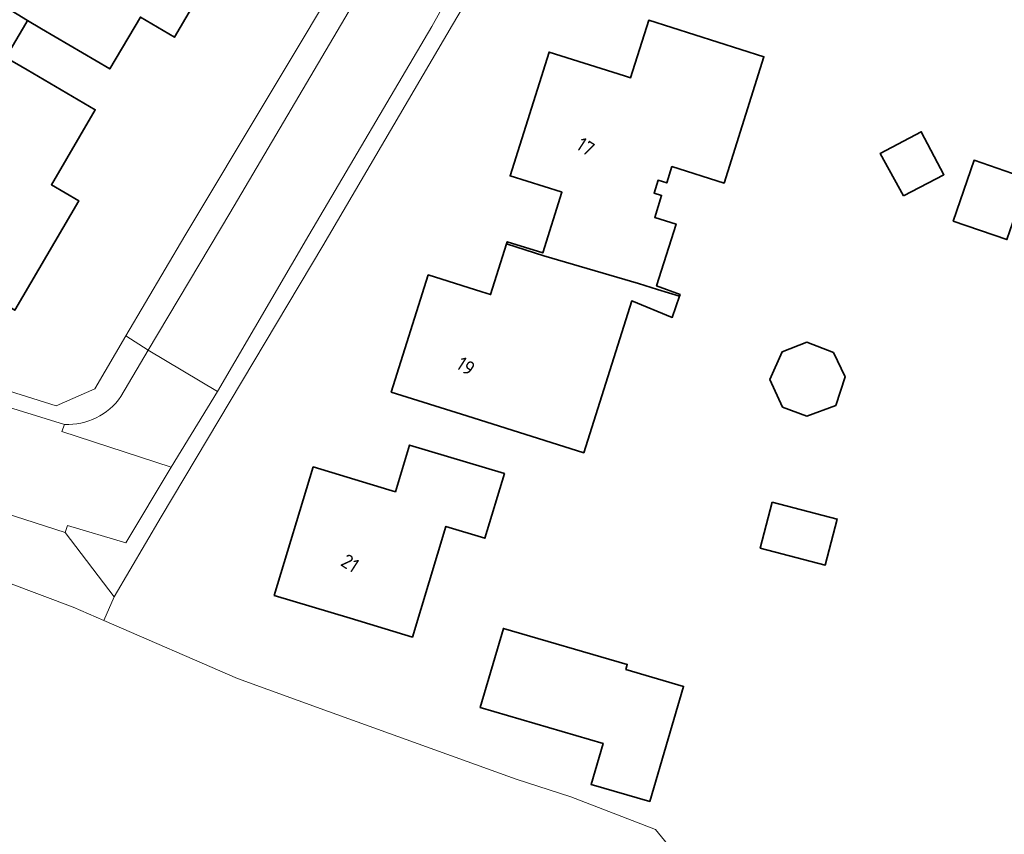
# Model space of a CAD drawing. Extents: x 184422 to 188298, y 343471 to 350189.
# Tile 350 of 513: x 186837 to 186899, y 348608 to 348660. Entities that reach past the tile are written whole.
import ezdxf
from ezdxf.enums import TextEntityAlignment as Align

# ---------------------------------------------------------------- set-up
doc = ezdxf.new("R2010")
doc.units = 0
for name, color, linetype, lineweight in [('B-WA-GR-BOUWLAND-GV', 252, 'Continuous', 13), ('B-WA-OG-TERREIN_ERF-GV', 252, 'Continuous', 18), ('B-WA-OG-WEG-GV', 252, 'Continuous', 18), ('B-WA-VH-VERHARDING_ASFALT-GV', 252, 'Continuous', 18), ('B-WA-VH-VERHARDING_BETONSTRAATSTEEN-GV', 252, 'Continuous', 18), ('B-WA-VH-VERHARDING_STRAATBAKSTEEN-GV', 252, 'Continuous', 18), ('B-WE-OG-BEBOUWING-GV', 250, 'Continuous', 35), ('B-WE-OG-BEBOUWING-T18', 10, 'Continuous', 18)]:
    doc.layers.add(name, color=color, linetype=linetype, lineweight=lineweight)
doc.styles.add('NLCS-ISO-M500-T18', font='NLCS-ISO.ttf', dxfattribs={"height": 0.9})

msp = doc.modelspace()

# ---------------------------------------------------------------- linework, layer by layer
at = {"layer": 'B-WA-GR-BOUWLAND-GV', "flags": 128}
msp.add_lwpolyline([(186887.541, 348595.709), (186877.084, 348608.488), (186871.728, 348610.557), (186868.278, 348611.676), (186856.434, 348615.951), (186850.683, 348618.026), (186842.237, 348621.685), (186840.3, 348622.524), (186824.119, 348628.609), (186810.309, 348631.507), (186794.486, 348632.975), (186785.761, 348633.071), (186774.748, 348632.843), (186766.812, 348631.666), (186763.16, 348631.348), (186760.144, 348629.919), (186758.418, 348625.474), (186757.922, 348622.299), (186757.604, 348616.267), (186758.001, 348610.393), (186758.001, 348606.98)], dxfattribs=at)
msp.add_lwpolyline([(186887.541, 348595.709), (186877.084, 348608.488), (186871.728, 348610.557), (186868.278, 348611.676), (186856.434, 348615.951), (186850.683, 348618.026), (186842.237, 348621.685), (186840.3, 348622.524), (186824.119, 348628.609), (186810.309, 348631.507), (186794.486, 348632.975), (186785.761, 348633.071), (186774.748, 348632.843), (186766.812, 348631.666), (186763.16, 348631.348), (186760.144, 348629.919), (186758.418, 348625.474), (186757.922, 348622.299), (186757.604, 348616.267), (186758.001, 348610.393), (186758.001, 348606.98)], dxfattribs=at)
msp.add_lwpolyline([(186887.541, 348595.709), (186877.084, 348608.488), (186871.728, 348610.557), (186868.278, 348611.676), (186856.434, 348615.951), (186850.683, 348618.026), (186842.237, 348621.685), (186840.3, 348622.524), (186824.119, 348628.609), (186810.309, 348631.507), (186794.486, 348632.975), (186785.761, 348633.071), (186774.748, 348632.843), (186766.812, 348631.666), (186763.16, 348631.348), (186760.144, 348629.919), (186758.418, 348625.474), (186757.922, 348622.299), (186757.604, 348616.267), (186758.001, 348610.393), (186758.001, 348606.98)], dxfattribs=at)
at = {"layer": 'B-WA-OG-TERREIN_ERF-GV', "flags": 128}
for points in [[(186812.748, 348641.644), (186817.903, 348640.499), (186818.076, 348641.28), (186820.683, 348640.608), (186830.362, 348638.036), (186839.227, 348635.251), (186841.673, 348636.33), (186843.636, 348639.667), (186847.356, 348645.991), (186857.949, 348663.674), (186857.907, 348663.7), (186870.801, 348685.675), (186879.821, 348700.919), (186899.367, 348733.953)], [(186812.748, 348641.644), (186817.903, 348640.499), (186818.076, 348641.28), (186820.683, 348640.608), (186830.362, 348638.036), (186839.227, 348635.251), (186841.673, 348636.33), (186843.636, 348639.667), (186847.356, 348645.991), (186857.949, 348663.674), (186857.907, 348663.7), (186870.801, 348685.675), (186879.821, 348700.919), (186899.367, 348733.953)], [(186812.748, 348641.644), (186817.903, 348640.499), (186818.076, 348641.28), (186820.683, 348640.608), (186830.362, 348638.036), (186839.227, 348635.251), (186841.673, 348636.33), (186843.636, 348639.667), (186847.356, 348645.991), (186857.949, 348663.674), (186857.907, 348663.7), (186870.801, 348685.675), (186879.821, 348700.919), (186899.367, 348733.953)], [(186882.722, 348690.177), (186882.549, 348690.278), (186882.529, 348690.244), (186877.645, 348681.888), (186871.95, 348672.296), (186864.265, 348659.318), (186856.078, 348645.352), (186845.861, 348628.239), (186842.885, 348623.181), (186842.237, 348621.685), (186850.683, 348618.026), (186856.434, 348615.951), (186868.278, 348611.676), (186871.728, 348610.557), (186877.084, 348608.488), (186887.541, 348595.709), (186904.131, 348590.787)], [(186882.722, 348690.177), (186882.549, 348690.278), (186882.529, 348690.244), (186877.645, 348681.888), (186871.95, 348672.296), (186864.265, 348659.318), (186856.078, 348645.352), (186845.861, 348628.239), (186842.885, 348623.181), (186842.237, 348621.685), (186850.683, 348618.026), (186856.434, 348615.951), (186868.278, 348611.676), (186871.728, 348610.557), (186877.084, 348608.488), (186887.541, 348595.709), (186904.131, 348590.787)], [(186882.722, 348690.177), (186882.549, 348690.278), (186882.529, 348690.244), (186877.645, 348681.888), (186871.95, 348672.296), (186864.265, 348659.318), (186856.078, 348645.352), (186845.861, 348628.239), (186842.885, 348623.181), (186842.237, 348621.685), (186850.683, 348618.026), (186856.434, 348615.951), (186868.278, 348611.676), (186871.728, 348610.557), (186877.084, 348608.488), (186887.541, 348595.709), (186904.131, 348590.787)], [(186834.791, 348661.213), (186838.841, 348667.913), (186839.958, 348667.279), (186841.792, 348670.314), (186846.269, 348667.698), (186850.586, 348665.175), (186846.702, 348658.531), (186844.552, 348659.809), (186842.614, 348656.528), (186838.309, 348659.071), (186837.425, 348659.593), (186837.31, 348659.396), (186836.059, 348657.262), (186837.389, 348656.483), (186841.703, 348653.956), (186838.926, 348649.216), (186840.654, 348648.208), (186836.617, 348641.289)], [(186834.791, 348661.213), (186838.841, 348667.913), (186839.958, 348667.279), (186841.792, 348670.314), (186846.269, 348667.698), (186850.586, 348665.175), (186846.702, 348658.531), (186844.552, 348659.809), (186842.614, 348656.528), (186838.309, 348659.071), (186837.425, 348659.593), (186837.31, 348659.396), (186836.059, 348657.262), (186837.389, 348656.483), (186841.703, 348653.956), (186838.926, 348649.216), (186840.654, 348648.208), (186836.617, 348641.289)], [(186834.791, 348661.213), (186838.841, 348667.913), (186839.958, 348667.279), (186841.792, 348670.314), (186846.269, 348667.698), (186850.586, 348665.175), (186846.702, 348658.531), (186844.552, 348659.809), (186842.614, 348656.528), (186838.309, 348659.071), (186837.425, 348659.593), (186837.31, 348659.396), (186836.059, 348657.262), (186837.389, 348656.483), (186841.703, 348653.956), (186838.926, 348649.216), (186840.654, 348648.208), (186836.617, 348641.289)]]:
    msp.add_lwpolyline(points, dxfattribs=at)
for points in [[(186867.675, 348645.487), (186867.717, 348645.619), (186869.958, 348644.912), (186871.167, 348648.741), (186871.117, 348648.758), (186867.892, 348649.773), (186870.354, 348657.595), (186875.123, 348656.094), (186875.502, 348655.975), (186876.654, 348659.601), (186883.931, 348657.304), (186881.411, 348649.321), (186878.112, 348650.362), (186877.787, 348649.332), (186877.248, 348649.502), (186876.992, 348648.691), (186877.469, 348648.54), (186877.033, 348647.157), (186878.38, 348646.732), (186877.148, 348642.829), (186878.632, 348642.291), (186878.592, 348642.173), (186878.141, 348640.836), (186875.577, 348641.874), (186872.547, 348632.286), (186865.158, 348634.618), (186860.39, 348636.123), (186862.726, 348643.525), (186866.112, 348642.456), (186866.664, 348642.282)], [(186867.675, 348645.487), (186867.717, 348645.619), (186869.958, 348644.912), (186871.167, 348648.741), (186871.117, 348648.758), (186867.892, 348649.773), (186870.354, 348657.595), (186875.123, 348656.094), (186875.502, 348655.975), (186876.654, 348659.601), (186883.931, 348657.304), (186881.411, 348649.321), (186878.112, 348650.362), (186877.787, 348649.332), (186877.248, 348649.502), (186876.992, 348648.691), (186877.469, 348648.54), (186877.033, 348647.157), (186878.38, 348646.732), (186877.148, 348642.829), (186878.632, 348642.291), (186878.592, 348642.173), (186878.141, 348640.836), (186875.577, 348641.874), (186872.547, 348632.286), (186865.158, 348634.618), (186860.39, 348636.123), (186862.726, 348643.525), (186866.112, 348642.456), (186866.664, 348642.282)], [(186867.675, 348645.487), (186867.717, 348645.619), (186869.958, 348644.912), (186871.167, 348648.741), (186871.117, 348648.758), (186867.892, 348649.773), (186870.354, 348657.595), (186875.123, 348656.094), (186875.502, 348655.975), (186876.654, 348659.601), (186883.931, 348657.304), (186881.411, 348649.321), (186878.112, 348650.362), (186877.787, 348649.332), (186877.248, 348649.502), (186876.992, 348648.691), (186877.469, 348648.54), (186877.033, 348647.157), (186878.38, 348646.732), (186877.148, 348642.829), (186878.632, 348642.291), (186878.592, 348642.173), (186878.141, 348640.836), (186875.577, 348641.874), (186872.547, 348632.286), (186865.158, 348634.618), (186860.39, 348636.123), (186862.726, 348643.525), (186866.112, 348642.456), (186866.664, 348642.282)], [(186897.202, 348650.763), (186900.599, 348649.596), (186899.277, 348645.748), (186895.88, 348646.915)], [(186897.202, 348650.763), (186900.599, 348649.596), (186899.277, 348645.748), (186895.88, 348646.915)], [(186897.202, 348650.763), (186900.599, 348649.596), (186899.277, 348645.748), (186895.88, 348646.915)], [(186860.242, 348629.948), (186860.654, 348629.823), (186861.545, 348632.775), (186867.535, 348630.967), (186866.305, 348626.892), (186863.842, 348627.635), (186861.731, 348620.642), (186857.791, 348621.831), (186853.004, 348623.276), (186855.455, 348631.393)], [(186860.242, 348629.948), (186860.654, 348629.823), (186861.545, 348632.775), (186867.535, 348630.967), (186866.305, 348626.892), (186863.842, 348627.635), (186861.731, 348620.642), (186857.791, 348621.831), (186853.004, 348623.276), (186855.455, 348631.393)], [(186860.242, 348629.948), (186860.654, 348629.823), (186861.545, 348632.775), (186867.535, 348630.967), (186866.305, 348626.892), (186863.842, 348627.635), (186861.731, 348620.642), (186857.791, 348621.831), (186853.004, 348623.276), (186855.455, 348631.393)], [(186875.198, 348618.592), (186878.853, 348617.527), (186877.887, 348614.211), (186876.721, 348610.261), (186873.016, 348611.34), (186873.771, 348613.932), (186866.016, 348616.191), (186867.474, 348621.195), (186875.293, 348618.917)], [(186875.198, 348618.592), (186878.853, 348617.527), (186877.887, 348614.211), (186876.721, 348610.261), (186873.016, 348611.34), (186873.771, 348613.932), (186866.016, 348616.191), (186867.474, 348621.195), (186875.293, 348618.917)], [(186875.198, 348618.592), (186878.853, 348617.527), (186877.887, 348614.211), (186876.721, 348610.261), (186873.016, 348611.34), (186873.771, 348613.932), (186866.016, 348616.191), (186867.474, 348621.195), (186875.293, 348618.917)]]:
    msp.add_lwpolyline(points, close=True, dxfattribs=at)
at = {"layer": 'B-WA-OG-WEG-GV', "flags": 128}
msp.add_lwpolyline([(186790.226, 348508.885), (186773.545, 348550.531), (186768.717, 348562.768), (186764.719, 348575.51), (186759.575, 348595.17), (186758.001, 348606.98), (186758.001, 348610.393), (186757.604, 348616.267), (186757.922, 348622.299), (186758.418, 348625.474), (186760.144, 348629.919), (186763.16, 348631.348), (186766.812, 348631.666), (186774.748, 348632.843), (186785.761, 348633.071), (186794.486, 348632.975), (186810.309, 348631.507), (186824.119, 348628.609), (186840.3, 348622.524), (186842.237, 348621.685), (186842.885, 348623.181), (186839.802, 348627.252), (186832.127, 348629.705)], dxfattribs=at)
msp.add_lwpolyline([(186790.226, 348508.885), (186773.545, 348550.531), (186768.717, 348562.768), (186764.719, 348575.51), (186759.575, 348595.17), (186758.001, 348606.98), (186758.001, 348610.393), (186757.604, 348616.267), (186757.922, 348622.299), (186758.418, 348625.474), (186760.144, 348629.919), (186763.16, 348631.348), (186766.812, 348631.666), (186774.748, 348632.843), (186785.761, 348633.071), (186794.486, 348632.975), (186810.309, 348631.507), (186824.119, 348628.609), (186840.3, 348622.524), (186842.237, 348621.685), (186842.885, 348623.181), (186839.802, 348627.252), (186832.127, 348629.705)], dxfattribs=at)
msp.add_lwpolyline([(186790.226, 348508.885), (186773.545, 348550.531), (186768.717, 348562.768), (186764.719, 348575.51), (186759.575, 348595.17), (186758.001, 348606.98), (186758.001, 348610.393), (186757.604, 348616.267), (186757.922, 348622.299), (186758.418, 348625.474), (186760.144, 348629.919), (186763.16, 348631.348), (186766.812, 348631.666), (186774.748, 348632.843), (186785.761, 348633.071), (186794.486, 348632.975), (186810.309, 348631.507), (186824.119, 348628.609), (186840.3, 348622.524), (186842.237, 348621.685), (186842.885, 348623.181), (186839.802, 348627.252), (186832.127, 348629.705)], dxfattribs=at)
at = {"layer": 'B-WA-VH-VERHARDING_ASFALT-GV', "flags": 128}
msp.add_lwpolyline([(186845.035, 348638.768), (186849.409, 348636.148), (186855.192, 348646.035), (186862.945, 348659.201), (186863.859, 348660.832), (186881.677, 348690.986), (186885.73, 348697.612), (186881.764, 348699.827), (186858.889, 348661.131), (186858.436, 348661.4), (186850.191, 348647.413)], close=True, dxfattribs=at)
msp.add_lwpolyline([(186845.035, 348638.768), (186849.409, 348636.148), (186855.192, 348646.035), (186862.945, 348659.201), (186863.859, 348660.832), (186881.677, 348690.986), (186885.73, 348697.612), (186881.764, 348699.827), (186858.889, 348661.131), (186858.436, 348661.4), (186850.191, 348647.413)], close=True, dxfattribs=at)
msp.add_lwpolyline([(186845.035, 348638.768), (186849.409, 348636.148), (186855.192, 348646.035), (186862.945, 348659.201), (186863.859, 348660.832), (186881.677, 348690.986), (186885.73, 348697.612), (186881.764, 348699.827), (186858.889, 348661.131), (186858.436, 348661.4), (186850.191, 348647.413)], close=True, dxfattribs=at)
for points in [[(186839.761, 348634.081), (186831.221, 348636.714), (186823.091, 348639.136), (186817.903, 348640.499), (186812.748, 348641.644)], [(186839.761, 348634.081), (186831.221, 348636.714), (186823.091, 348639.136), (186817.903, 348640.499), (186812.748, 348641.644)], [(186839.761, 348634.081), (186831.221, 348636.714), (186823.091, 348639.136), (186817.903, 348640.499), (186812.748, 348641.644)], [(186832.127, 348629.705), (186839.802, 348627.252), (186839.941, 348627.699), (186843.624, 348626.602), (186846.499, 348631.384), (186839.584, 348633.624), (186839.761, 348634.081)], [(186832.127, 348629.705), (186839.802, 348627.252), (186839.941, 348627.699), (186843.624, 348626.602), (186846.499, 348631.384), (186839.584, 348633.624), (186839.761, 348634.081)], [(186832.127, 348629.705), (186839.802, 348627.252), (186839.941, 348627.699), (186843.624, 348626.602), (186846.499, 348631.384), (186839.584, 348633.624), (186839.761, 348634.081)]]:
    msp.add_lwpolyline(points, dxfattribs=at)
at = {"layer": 'B-WA-VH-VERHARDING_BETONSTRAATSTEEN-GV', "flags": 128}
for points in [[(186839.584, 348633.624), (186846.499, 348631.384), (186849.409, 348636.148), (186845.035, 348638.768), (186843.317, 348635.832)], [(186839.584, 348633.624), (186846.499, 348631.384), (186849.409, 348636.148), (186845.035, 348638.768), (186843.317, 348635.832)], [(186839.584, 348633.624), (186846.499, 348631.384), (186849.409, 348636.148), (186845.035, 348638.768), (186843.317, 348635.832)], [(186839.761, 348634.081), (186839.584, 348633.624)], [(186839.761, 348634.081), (186839.584, 348633.624)], [(186839.761, 348634.081), (186839.584, 348633.624)]]:
    msp.add_lwpolyline(points, dxfattribs=at)
at = {"layer": 'B-WA-VH-VERHARDING_BETONSTRAATSTEEN-GV'}
msp.add_lwpolyline([(186843.317, 348635.832, -0.25725), (186839.761, 348634.081)], format="xyb", dxfattribs=at)
msp.add_lwpolyline([(186843.317, 348635.832, -0.25725), (186839.761, 348634.081)], format="xyb", dxfattribs=at)
msp.add_lwpolyline([(186843.317, 348635.832, -0.25725), (186839.761, 348634.081)], format="xyb", dxfattribs=at)
at = {"layer": 'B-WA-VH-VERHARDING_STRAATBAKSTEEN-GV', "flags": 128}
for points in [[(186843.636, 348639.667), (186845.035, 348638.768), (186850.191, 348647.413), (186858.436, 348661.4), (186858.889, 348661.131), (186881.764, 348699.827), (186879.821, 348700.919), (186870.801, 348685.675), (186857.907, 348663.7), (186857.949, 348663.674), (186847.356, 348645.991)], [(186843.636, 348639.667), (186845.035, 348638.768), (186850.191, 348647.413), (186858.436, 348661.4), (186858.889, 348661.131), (186881.764, 348699.827), (186879.821, 348700.919), (186870.801, 348685.675), (186857.907, 348663.7), (186857.949, 348663.674), (186847.356, 348645.991)], [(186843.636, 348639.667), (186845.035, 348638.768), (186850.191, 348647.413), (186858.436, 348661.4), (186858.889, 348661.131), (186881.764, 348699.827), (186879.821, 348700.919), (186870.801, 348685.675), (186857.907, 348663.7), (186857.949, 348663.674), (186847.356, 348645.991)], [(186849.409, 348636.148), (186846.499, 348631.384), (186843.624, 348626.602), (186839.941, 348627.699), (186839.802, 348627.252), (186842.885, 348623.181), (186845.861, 348628.239), (186856.078, 348645.352), (186864.265, 348659.318), (186871.95, 348672.296), (186877.645, 348681.888), (186882.529, 348690.244), (186881.677, 348690.986), (186863.859, 348660.832), (186862.945, 348659.201), (186855.192, 348646.035)], [(186849.409, 348636.148), (186846.499, 348631.384), (186843.624, 348626.602), (186839.941, 348627.699), (186839.802, 348627.252), (186842.885, 348623.181), (186845.861, 348628.239), (186856.078, 348645.352), (186864.265, 348659.318), (186871.95, 348672.296), (186877.645, 348681.888), (186882.529, 348690.244), (186881.677, 348690.986), (186863.859, 348660.832), (186862.945, 348659.201), (186855.192, 348646.035)], [(186849.409, 348636.148), (186846.499, 348631.384), (186843.624, 348626.602), (186839.941, 348627.699), (186839.802, 348627.252), (186842.885, 348623.181), (186845.861, 348628.239), (186856.078, 348645.352), (186864.265, 348659.318), (186871.95, 348672.296), (186877.645, 348681.888), (186882.529, 348690.244), (186881.677, 348690.986), (186863.859, 348660.832), (186862.945, 348659.201), (186855.192, 348646.035)]]:
    msp.add_lwpolyline(points, close=True, dxfattribs=at)
for points in [[(186843.317, 348635.832), (186845.035, 348638.768), (186843.636, 348639.667), (186841.673, 348636.33), (186839.227, 348635.251), (186830.362, 348638.036), (186820.683, 348640.608), (186818.076, 348641.28), (186817.903, 348640.499)], [(186843.317, 348635.832), (186845.035, 348638.768), (186843.636, 348639.667), (186841.673, 348636.33), (186839.227, 348635.251), (186830.362, 348638.036), (186820.683, 348640.608), (186818.076, 348641.28), (186817.903, 348640.499)], [(186843.317, 348635.832), (186845.035, 348638.768), (186843.636, 348639.667), (186841.673, 348636.33), (186839.227, 348635.251), (186830.362, 348638.036), (186820.683, 348640.608), (186818.076, 348641.28), (186817.903, 348640.499)], [(186817.903, 348640.499), (186823.091, 348639.136), (186831.221, 348636.714), (186839.761, 348634.081)], [(186817.903, 348640.499), (186823.091, 348639.136), (186831.221, 348636.714), (186839.761, 348634.081)], [(186817.903, 348640.499), (186823.091, 348639.136), (186831.221, 348636.714), (186839.761, 348634.081)]]:
    msp.add_lwpolyline(points, dxfattribs=at)
at = {"layer": 'B-WA-VH-VERHARDING_STRAATBAKSTEEN-GV'}
msp.add_lwpolyline([(186839.761, 348634.081, 0.25725), (186843.317, 348635.832)], format="xyb", dxfattribs=at)
msp.add_lwpolyline([(186839.761, 348634.081, 0.25725), (186843.317, 348635.832)], format="xyb", dxfattribs=at)
msp.add_lwpolyline([(186839.761, 348634.081, 0.25725), (186843.317, 348635.832)], format="xyb", dxfattribs=at)
at = {"layer": 'B-WE-OG-BEBOUWING-GV', "flags": 128}
for points in [[(186834.791, 348661.213), (186837.425, 348659.593), (186838.309, 348659.071), (186842.614, 348656.528), (186844.552, 348659.809), (186846.702, 348658.531), (186850.586, 348665.175), (186846.269, 348667.698), (186841.792, 348670.314), (186839.958, 348667.279), (186838.841, 348667.913)], [(186834.791, 348661.213), (186837.425, 348659.593), (186838.309, 348659.071), (186842.614, 348656.528), (186844.552, 348659.809), (186846.702, 348658.531), (186850.586, 348665.175), (186846.269, 348667.698), (186841.792, 348670.314), (186839.958, 348667.279), (186838.841, 348667.913)], [(186834.791, 348661.213), (186837.425, 348659.593), (186838.309, 348659.071), (186842.614, 348656.528), (186844.552, 348659.809), (186846.702, 348658.531), (186850.586, 348665.175), (186846.269, 348667.698), (186841.792, 348670.314), (186839.958, 348667.279), (186838.841, 348667.913)], [(186837.425, 348659.593), (186834.791, 348661.213), (186833.856, 348661.77), (186826.952, 348665.818), (186826.792, 348665.545), (186823.834, 348660.501), (186833.271, 348654.967), (186830.688, 348650.562), (186828.159, 348646.249), (186829.26, 348645.603), (186827.734, 348643.032), (186830.86, 348641.27), (186832.336, 348643.8), (186836.617, 348641.289), (186840.654, 348648.208), (186838.926, 348649.216), (186841.703, 348653.956), (186837.389, 348656.483), (186836.059, 348657.262), (186837.31, 348659.396)], [(186837.425, 348659.593), (186834.791, 348661.213), (186833.856, 348661.77), (186826.952, 348665.818), (186826.792, 348665.545), (186823.834, 348660.501), (186833.271, 348654.967), (186830.688, 348650.562), (186828.159, 348646.249), (186829.26, 348645.603), (186827.734, 348643.032), (186830.86, 348641.27), (186832.336, 348643.8), (186836.617, 348641.289), (186840.654, 348648.208), (186838.926, 348649.216), (186841.703, 348653.956), (186837.389, 348656.483), (186836.059, 348657.262), (186837.31, 348659.396)], [(186837.425, 348659.593), (186834.791, 348661.213), (186833.856, 348661.77), (186826.952, 348665.818), (186826.792, 348665.545), (186823.834, 348660.501), (186833.271, 348654.967), (186830.688, 348650.562), (186828.159, 348646.249), (186829.26, 348645.603), (186827.734, 348643.032), (186830.86, 348641.27), (186832.336, 348643.8), (186836.617, 348641.289), (186840.654, 348648.208), (186838.926, 348649.216), (186841.703, 348653.956), (186837.389, 348656.483), (186836.059, 348657.262), (186837.31, 348659.396)], [(186878.632, 348642.291), (186877.148, 348642.829), (186878.38, 348646.732), (186877.033, 348647.157), (186877.469, 348648.54), (186876.992, 348648.691), (186877.248, 348649.502), (186877.787, 348649.332), (186878.112, 348650.362), (186881.411, 348649.321), (186883.931, 348657.304), (186876.654, 348659.601), (186875.502, 348655.975), (186875.123, 348656.094), (186870.354, 348657.595), (186867.892, 348649.773), (186871.117, 348648.758), (186871.167, 348648.741), (186869.958, 348644.912), (186867.717, 348645.619), (186867.675, 348645.487), (186870.029, 348644.731), (186876.01, 348642.968), (186877.205, 348642.593), (186878.592, 348642.173)], [(186878.632, 348642.291), (186877.148, 348642.829), (186878.38, 348646.732), (186877.033, 348647.157), (186877.469, 348648.54), (186876.992, 348648.691), (186877.248, 348649.502), (186877.787, 348649.332), (186878.112, 348650.362), (186881.411, 348649.321), (186883.931, 348657.304), (186876.654, 348659.601), (186875.502, 348655.975), (186875.123, 348656.094), (186870.354, 348657.595), (186867.892, 348649.773), (186871.117, 348648.758), (186871.167, 348648.741), (186869.958, 348644.912), (186867.717, 348645.619), (186867.675, 348645.487), (186870.029, 348644.731), (186876.01, 348642.968), (186877.205, 348642.593), (186878.592, 348642.173)], [(186878.632, 348642.291), (186877.148, 348642.829), (186878.38, 348646.732), (186877.033, 348647.157), (186877.469, 348648.54), (186876.992, 348648.691), (186877.248, 348649.502), (186877.787, 348649.332), (186878.112, 348650.362), (186881.411, 348649.321), (186883.931, 348657.304), (186876.654, 348659.601), (186875.502, 348655.975), (186875.123, 348656.094), (186870.354, 348657.595), (186867.892, 348649.773), (186871.117, 348648.758), (186871.167, 348648.741), (186869.958, 348644.912), (186867.717, 348645.619), (186867.675, 348645.487), (186870.029, 348644.731), (186876.01, 348642.968), (186877.205, 348642.593), (186878.592, 348642.173)], [(186892.744, 348648.507), (186895.292, 348649.852), (186893.862, 348652.562), (186891.271, 348651.195)], [(186892.744, 348648.507), (186895.292, 348649.852), (186893.862, 348652.562), (186891.271, 348651.195)], [(186892.744, 348648.507), (186895.292, 348649.852), (186893.862, 348652.562), (186891.271, 348651.195)], [(186895.88, 348646.915), (186899.277, 348645.748), (186900.599, 348649.596), (186897.202, 348650.763)], [(186895.88, 348646.915), (186899.277, 348645.748), (186900.599, 348649.596), (186897.202, 348650.763)], [(186895.88, 348646.915), (186899.277, 348645.748), (186900.599, 348649.596), (186897.202, 348650.763)], [(186878.592, 348642.173), (186877.205, 348642.593), (186876.01, 348642.968), (186870.029, 348644.731), (186867.675, 348645.487), (186866.664, 348642.282), (186866.112, 348642.456), (186862.726, 348643.525), (186860.39, 348636.123), (186865.158, 348634.618), (186872.547, 348632.286), (186875.577, 348641.874), (186878.141, 348640.836)], [(186878.592, 348642.173), (186877.205, 348642.593), (186876.01, 348642.968), (186870.029, 348644.731), (186867.675, 348645.487), (186866.664, 348642.282), (186866.112, 348642.456), (186862.726, 348643.525), (186860.39, 348636.123), (186865.158, 348634.618), (186872.547, 348632.286), (186875.577, 348641.874), (186878.141, 348640.836)], [(186878.592, 348642.173), (186877.205, 348642.593), (186876.01, 348642.968), (186870.029, 348644.731), (186867.675, 348645.487), (186866.664, 348642.282), (186866.112, 348642.456), (186862.726, 348643.525), (186860.39, 348636.123), (186865.158, 348634.618), (186872.547, 348632.286), (186875.577, 348641.874), (186878.141, 348640.836)], [(186888.312, 348638.623), (186886.643, 348639.27), (186885.073, 348638.653), (186884.303, 348636.905), (186885.11, 348635.175), (186886.639, 348634.593), (186888.458, 348635.278), (186889.064, 348637.092)], [(186888.312, 348638.623), (186886.643, 348639.27), (186885.073, 348638.653), (186884.303, 348636.905), (186885.11, 348635.175), (186886.639, 348634.593), (186888.458, 348635.278), (186889.064, 348637.092)], [(186888.312, 348638.623), (186886.643, 348639.27), (186885.073, 348638.653), (186884.303, 348636.905), (186885.11, 348635.175), (186886.639, 348634.593), (186888.458, 348635.278), (186889.064, 348637.092)], [(186855.455, 348631.393), (186853.004, 348623.276), (186857.791, 348621.831), (186861.731, 348620.642), (186863.842, 348627.635), (186866.305, 348626.892), (186867.535, 348630.967), (186861.545, 348632.775), (186860.654, 348629.823), (186860.242, 348629.948)], [(186855.455, 348631.393), (186853.004, 348623.276), (186857.791, 348621.831), (186861.731, 348620.642), (186863.842, 348627.635), (186866.305, 348626.892), (186867.535, 348630.967), (186861.545, 348632.775), (186860.654, 348629.823), (186860.242, 348629.948)], [(186855.455, 348631.393), (186853.004, 348623.276), (186857.791, 348621.831), (186861.731, 348620.642), (186863.842, 348627.635), (186866.305, 348626.892), (186867.535, 348630.967), (186861.545, 348632.775), (186860.654, 348629.823), (186860.242, 348629.948)], [(186884.45, 348629.171), (186883.69, 348626.262), (186887.801, 348625.187), (186888.562, 348628.096)], [(186884.45, 348629.171), (186883.69, 348626.262), (186887.801, 348625.187), (186888.562, 348628.096)], [(186884.45, 348629.171), (186883.69, 348626.262), (186887.801, 348625.187), (186888.562, 348628.096)], [(186875.198, 348618.592), (186875.293, 348618.917), (186867.474, 348621.195), (186866.016, 348616.191), (186873.771, 348613.932), (186873.016, 348611.34), (186876.721, 348610.261), (186877.887, 348614.211), (186878.853, 348617.527)], [(186875.198, 348618.592), (186875.293, 348618.917), (186867.474, 348621.195), (186866.016, 348616.191), (186873.771, 348613.932), (186873.016, 348611.34), (186876.721, 348610.261), (186877.887, 348614.211), (186878.853, 348617.527)], [(186875.198, 348618.592), (186875.293, 348618.917), (186867.474, 348621.195), (186866.016, 348616.191), (186873.771, 348613.932), (186873.016, 348611.34), (186876.721, 348610.261), (186877.887, 348614.211), (186878.853, 348617.527)]]:
    msp.add_lwpolyline(points, close=True, dxfattribs=at)

# ---------------------------------------------------------------- texts
at = {"layer": 'B-WE-OG-BEBOUWING-T18', "style": 'NLCS-ISO-M500-T18'}
for s, p in [('17', (186872.667, 348651.621)), ('17', (186872.667, 348651.621)), ('17', (186872.667, 348651.621)), ('19', (186865.1, 348637.758)), ('19', (186865.1, 348637.758)), ('19', (186865.1, 348637.758)), ('21', (186857.797, 348625.313)), ('21', (186857.797, 348625.313)), ('21', (186857.797, 348625.313))]:
    msp.add_text(s, height=0.9, rotation=327.1, dxfattribs=at).set_placement(p, align=Align.MIDDLE)

doc.saveas('drawing.dxf')
